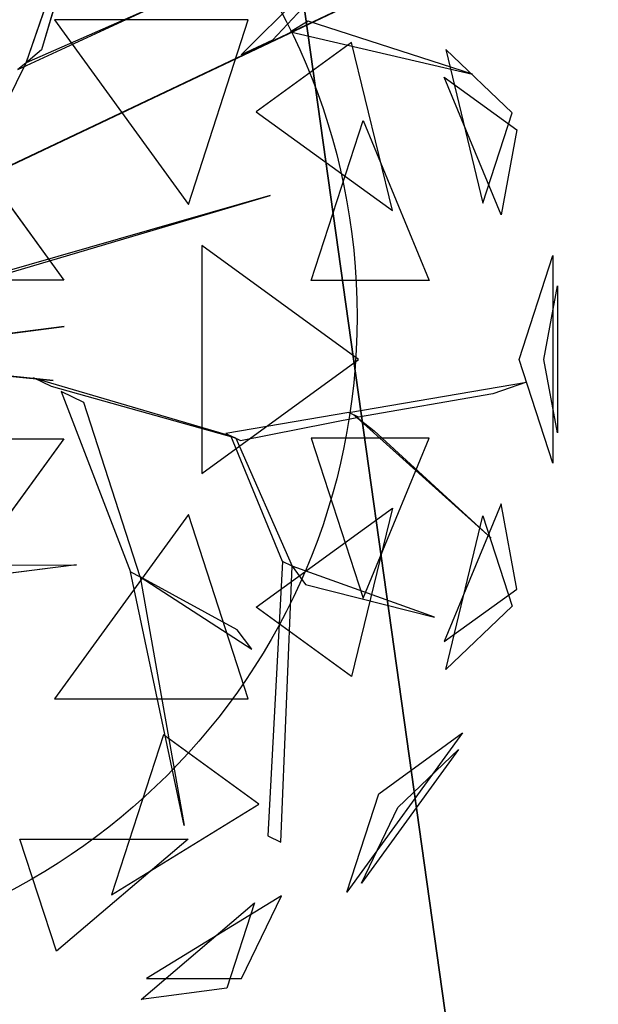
# Model space of a CAD drawing. Extents: x 22936 to 50368, y -4877 to 31080.
# Tile 375 of 601: x 49734 to 49901, y 2461 to 2746. Entities that reach past the tile are written whole.
import ezdxf

# ---------------------------------------------------------------- set-up
doc = ezdxf.new("R2010")
doc.units = 0
doc.layers.get('0').update_dxf_attribs({"linetype": 'CONTINUOUS'})
for name, color, linetype in [('00_TRACE_ARBRE', 3, 'CONTINUOUS'), ('00_TRACE_RDC', 241, 'CONTINUOUS'), ('08_AMENAGEMENTS_EXTERIEURS', 253, 'CONTINUOUS'), ('09_VEGETATION', 134, 'CONTINUOUS')]:
    doc.layers.add(name, color=color, linetype=linetype)

# ---------------------------------------------------------------- blocks, each defined once
blk = doc.blocks.new('TREE_GEOMETRIC_ROUND')
at = {"color": 7}
for p, q in [((659.8, 629.4, 4074.4), (845.8, 1171, 4367.3)), ((845.8, 1171, 4367.3), (695.2, 658.9, 4126.7)), ((1157, 647.6, 3462.4), (1550.3, 1040.4, 3357.8)), ((1444.2, 912, 3431), (1228.9, 681.4, 3488.5)), ((504.8, 335.9, 3415.3), (1641.7, 875.3, 3593.2)), ((1641.7, 875.3, 3593.2), (504.8, 335.9, 3357.8)), ((640.5, 613.4, 4105.7), (950.7, 757.4, 4806.6)), ((950.7, 757.4, 4806.6), (659.8, 629.4, 4074.4)), ((725, 728.2, 5468.4), (1034.7, 302, 5468.4)), ((1173.2, 728.2, 5178.3), (725, 728.2, 5468.4)), ((1034.7, 302, 5468.4), (1173.2, 728.2, 5178.3)), ((1311.7, 725.2, 3561.8), (1270.6, 701, 3546.1)), ((1691.2, 602.7, 4205.1), (1311.7, 725.2, 3561.8)), ((1270.6, 701, 3546.1), (1691.2, 602.7, 4205.1)), ((1228.9, 681.4, 3488.5), (1157, 647.6, 3462.4)), ((1412.1, 676.5, 2902.3), (1191.4, 516.2, 2577.8)), ((1506.2, 287.5, 2829.7), (1412.1, 676.5, 2902.3)), ((1629.5, 660.3, 3265.8), (1715.4, 304.8, 3199.5)), ((1783.3, 513.7, 3565.9), (1629.5, 660.3, 3265.8)), ((695.2, 658.9, 4126.7), (659.8, 629.4, 4074.4)), ((526.6, 359.6, 3415.3), (659.8, 629.4, 4074.4)), ((659.8, 629.4, 4074.4), (640.5, 613.4, 4105.7)), ((1757.6, 277.7, 4599.3), (1626.4, 595.9, 4661.7)), ((1626.4, 595.9, 4661.7), (1793.7, 474.4, 4337.8)), ((469.4, 508.3, 5644.3), (746.6, 126.8, 5644.3)), ((1191.4, 516.2, 2577.8), (1506.2, 287.5, 2829.7)), ((1715.4, 304.8, 3199.5), (1783.3, 513.7, 3565.9)), ((1318.2, 125.8, 5283), (1438.5, 495.8, 5031.1)), ((1438.5, 495.8, 5031.1), (1591.1, 125.8, 4958.5)), ((1793.7, 474.4, 4337.8), (1757.6, 277.7, 4599.3)), ((1223.9, 322.2, 5052.5), (479.1, 108.8, 3886.1)), ((500, 108.8, 3797.1), (1223.9, 322.2, 5042)), ((1223.9, 322.2, 5042), (1223.9, 322.2, 5052.5)), ((1065.6, 207, 2392.4), (1065.6, -319.9, 2392.4)), ((1428.2, -56.5, 2682.5), (1065.6, 207, 2392.4)), ((1799.7, -56.5, 3316.1), (1877.6, 183.4, 3736.8)), ((1877.6, 183.4, 3736.8), (1877.6, -296.4, 3736.8)), ((746.6, 126.8, 5644.3), (345.4, 126.8, 5736.5)), ((1591.1, 125.8, 4958.5), (1318.2, 125.8, 5283)), ((1856.8, -56.5, 4415.9), (1888, 113.5, 4189.8)), ((1888, 113.5, 4189.8), (1888, -226.5, 4189.8)), ((747.6, 19.4, 5507.5), (307.6, -36.3, 4586.9)), ((340.8, -32.1, 4498), (747.6, 19.4, 5507.5)), ((676.3, -100.8, 2829.5), (35.1, -36.7, 1966.5)), ((85, -41.7, 1966.5), (722.1, -105.4, 2772)), ((1065.6, -319.9, 2392.4), (1428.2, -56.5, 2682.5)), ((1877.6, -296.4, 3736.8), (1799.7, -56.5, 3316.1)), ((1888, -226.5, 4189.8), (1856.8, -56.5, 4415.9)), ((722.1, -105.4, 2772), (676.3, -100.8, 2829.5)), ((718.1, -119.5, 2772), (676.7, -99.4, 2829.5)), ((676.7, -99.4, 2829.5), (1132.9, -232.9, 3326.4)), ((1405.5, -179.3, 3242.7), (1816.5, -109.3, 3284.6)), ((1816.5, -109.3, 3284.6), (1738.2, -136.4, 3300.2)), ((1144.2, -238.3, 3300.2), (718.1, -119.5, 2772)), ((740.6, -130.5, 2892.3), (900.6, -547.9, 4074.4)), ((793.3, -156.1, 2965.5), (740.6, -130.5, 2892.3)), ((1738.2, -136.4, 3300.2), (1428.1, -190.3, 3300.2)), ((923.2, -558.9, 4074.4), (793.3, -156.1, 2965.5)), ((1405.5, -179.3, 3242.7), (1121.6, -227.4, 3242.7)), ((1428.1, -190.3, 3300.2), (1405.5, -179.3, 3242.7)), ((1155.5, -243.8, 3315.9), (1428.1, -190.3, 3300.2)), ((1734.4, -469.5, 3023), (1416.8, -184.8, 3253.2)), ((1416.8, -184.8, 3253.2), (1464, -221.7, 3253.2)), ((1121.6, -227.4, 3242.7), (1155.5, -243.8, 3315.9)), ((1464, -221.7, 3253.2), (1734.4, -469.5, 3023)), ((345.4, -239.8, 5736.5), (746.6, -239.8, 5644.3)), ((746.6, -239.8, 5644.3), (469.4, -621.3, 5644.3)), ((1252.1, -523.5, 3608.8), (1132.9, -232.9, 3326.4)), ((1132.9, -232.9, 3326.4), (1144.2, -238.3, 3300.2)), ((1144.2, -238.3, 3300.2), (1274.7, -534.5, 3577.5)), ((1591.1, -238.8, 4958.5), (1318.2, -238.8, 5283)), ((1318.2, -238.8, 5283), (1438.5, -608.8, 5031.1)), ((1438.5, -608.8, 5031.1), (1591.1, -238.8, 4958.5)), ((1191.4, -629.1, 2577.8), (1506.2, -400.4, 2829.7)), ((1506.2, -400.4, 2829.7), (1412.1, -789.5, 2902.3)), ((1757.6, -390.7, 4599.3), (1626.4, -708.9, 4661.7)), ((1793.7, -587.3, 4337.8), (1757.6, -390.7, 4599.3)), ((1034.7, -415, 5468.4), (725, -841.2, 5468.4)), ((1173.2, -841.2, 5178.3), (1034.7, -415, 5468.4)), ((1629.5, -773.2, 3265.8), (1715.4, -417.8, 3199.5)), ((1715.4, -417.8, 3199.5), (1783.3, -626.7, 3565.9)), ((1252.1, -523.5, 3608.8), (1218, -1158.3, 4205.1)), ((1274.7, -534.5, 3577.5), (1252.1, -523.5, 3608.8)), ((396.5, -532.4, 4848.5), (775.7, -531.4, 5361.1)), ((775.7, -531.4, 5361.1), (453.5, -572.4, 4895.5)), ((1248.1, -1172.9, 4205.1), (1274.7, -534.5, 3577.5)), ((1274.7, -534.5, 3577.5), (1305.1, -577.2, 3650.7)), ((1603.5, -652.5, 3577.5), (1274.7, -534.5, 3577.5)), ((1024.9, -1134.2, 5230.3), (900.6, -547.9, 4074.4)), ((900.6, -547.9, 4074.4), (923.2, -558.9, 4074.4)), ((1147.2, -681.8, 4644.5), (923.2, -558.9, 4074.4)), ((923.2, -558.9, 4131.9), (1181.4, -726.4, 4822.3)), ((923.2, -558.9, 4074.4), (1024.9, -1134.2, 5230.3)), ((923.2, -558.9, 4074.4), (923.2, -558.9, 4131.9)), ((1305.1, -577.2, 3650.7), (1603.5, -652.5, 3577.5)), ((1626.4, -708.9, 4661.7), (1793.7, -587.3, 4337.8)), ((1412.1, -789.5, 2902.3), (1191.4, -629.1, 2577.8)), ((1783.3, -626.7, 3565.9), (1629.5, -773.2, 3265.8)), ((1181.4, -726.4, 4822.3), (1147.2, -681.8, 4644.5)), ((725, -841.2, 5468.4), (1173.2, -841.2, 5178.3)), ((977.1, -924.1, 2577.8), (856.9, -1294.1, 2829.7)), ((1197.9, -1084.4, 2902.3), (977.1, -924.1, 2577.8)), ((1668.5, -919.9, 4186.4), (1401.1, -1288, 4186.4)), ((1475, -1060.5, 4561.2), (1668.5, -919.9, 4186.4)), ((1659.1, -958.6, 3733.7), (1435, -1267, 3733.7)), ((1518.7, -1092.3, 3459.9), (1659.1, -958.6, 3733.7)), ((1401.1, -1288, 4186.4), (1475, -1060.5, 4561.2)), ((856.9, -1294.1, 2829.7), (1197.9, -1084.4, 2902.3)), ((1435, -1267, 3733.7), (1518.7, -1092.3, 3459.9)), ((1218, -1158.3, 4205.1), (1248.1, -1172.9, 4205.1)), ((729.4, -1424.8, 4958.5), (645, -1165.3, 5283)), ((645, -1165.3, 5283), (1034.1, -1165.3, 5031.1)), ((1034.1, -1165.3, 5031.1), (729.4, -1424.8, 4958.5)), ((1249.6, -1296.3, 3265.8), (938.1, -1487.8, 3199.5)), ((1157.7, -1487.8, 3565.9), (1249.6, -1296.3, 3265.8)), ((925.3, -1536.3, 4599.3), (1187.4, -1313.1, 4661.7)), ((1187.4, -1313.1, 4661.7), (1123.5, -1509.8, 4337.8)), ((938.1, -1487.8, 3199.5), (1157.7, -1487.8, 3565.9)), ((1123.5, -1509.8, 4337.8), (925.3, -1536.3, 4599.3))]:
    blk.add_line(p, q, dxfattribs=at)
mesh = blk.add_polyface(dxfattribs=at)
corners = [(845.8, 1171, 4367.3), (695.2, 658.9, 4126.7), (659.8, 629.4, 4074.4)]
mesh.append_faces([[corners[k] for k in face] for face in [(0, 1, 2)]], dxfattribs={"color": 7})
mesh = blk.add_polyface(dxfattribs=at)
corners = [(1641.7, 875.3, 3593.2), (504.8, 335.9, 3357.8), (504.8, 335.9, 3415.3)]
mesh.append_faces([[corners[k] for k in face] for face in [(0, 1, 2)]], dxfattribs={"color": 7})
mesh = blk.add_polyface(dxfattribs=at)
corners = [(950.7, 757.4, 4806.6), (659.8, 629.4, 4074.4), (640.5, 613.4, 4105.7)]
mesh.append_faces([[corners[k] for k in face] for face in [(0, 1, 2)]], dxfattribs={"color": 7})
mesh = blk.add_polyface(dxfattribs=at)
corners = [(1173.2, 728.2, 5178.3), (725, 728.2, 5468.4), (1034.7, 302, 5468.4)]
mesh.append_faces([[corners[k] for k in face] for face in [(0, 1, 2)]], dxfattribs={"color": 7})
mesh = blk.add_polyface(dxfattribs=at)
corners = [(1691.2, 602.7, 4205.1), (1311.7, 725.2, 3561.8), (1270.6, 701, 3546.1)]
mesh.append_faces([[corners[k] for k in face] for face in [(0, 1, 2)]], dxfattribs={"color": 7})
mesh = blk.add_polyface(dxfattribs=at)
corners = [(1412.1, 676.5, 2902.3), (1191.4, 516.2, 2577.8), (1506.2, 287.5, 2829.7)]
mesh.append_faces([[corners[k] for k in face] for face in [(0, 1, 2)]], dxfattribs={"color": 7})
mesh = blk.add_polyface(dxfattribs=at)
corners = [(1629.5, 660.3, 3265.8), (1715.4, 304.8, 3199.5), (1783.3, 513.7, 3565.9)]
mesh.append_faces([[corners[k] for k in face] for face in [(0, 1, 2)]], dxfattribs={"color": 7})
mesh = blk.add_polyface(dxfattribs=at)
corners = [(1626.4, 595.9, 4661.7), (1793.7, 474.4, 4337.8), (1757.6, 277.7, 4599.3)]
mesh.append_faces([[corners[k] for k in face] for face in [(0, 1, 2)]], dxfattribs={"color": 7})
mesh = blk.add_polyface(dxfattribs=at)
corners = [(746.6, 126.8, 5644.3), (345.4, 126.8, 5736.5), (469.4, 508.3, 5644.3)]
mesh.append_faces([[corners[k] for k in face] for face in [(0, 1, 2)]], dxfattribs={"color": 7})
mesh = blk.add_polyface(dxfattribs=at)
corners = [(1438.5, 495.8, 5031.1), (1591.1, 125.8, 4958.5), (1318.2, 125.8, 5283)]
mesh.append_faces([[corners[k] for k in face] for face in [(0, 1, 2)]], dxfattribs={"color": 7})
mesh = blk.add_polyface(dxfattribs=at)
corners = [(1428.2, -56.5, 2682.5), (1065.6, 207, 2392.4), (1065.6, -319.9, 2392.4)]
mesh.append_faces([[corners[k] for k in face] for face in [(0, 1, 2)]], dxfattribs={"color": 7})
mesh = blk.add_polyface(dxfattribs=at)
corners = [(1877.6, 183.4, 3736.8), (1877.6, -296.4, 3736.8), (1799.7, -56.5, 3316.1)]
mesh.append_faces([[corners[k] for k in face] for face in [(0, 1, 2)]], dxfattribs={"color": 7})
mesh = blk.add_polyface(dxfattribs=at)
corners = [(1888, 113.5, 4189.8), (1888, -226.5, 4189.8), (1856.8, -56.5, 4415.9)]
mesh.append_faces([[corners[k] for k in face] for face in [(0, 1, 2)]], dxfattribs={"color": 7})
mesh = blk.add_polyface(dxfattribs=at)
corners = [(747.6, 19.4, 5507.5), (307.6, -36.3, 4586.9), (340.8, -32.1, 4498)]
mesh.append_faces([[corners[k] for k in face] for face in [(0, 1, 2)]], dxfattribs={"color": 7})
mesh = blk.add_polyface(dxfattribs=at)
corners = [(722.1, -105.4, 2772), (35.1, -36.7, 1966.5), (85, -41.7, 1966.5), (676.3, -100.8, 2829.5)]
mesh.append_faces([[corners[k] for k in face] for face in [(0, 1, 2), (1, 0, 3)]], dxfattribs={"vtx0": -1, "color": 7})
mesh = blk.add_polyface(dxfattribs=at)
corners = [(1464, -221.7, 3253.2), (1734.4, -469.5, 3023), (1416.8, -184.8, 3253.2)]
mesh.append_faces([[corners[k] for k in face] for face in [(0, 1, 2)]], dxfattribs={"color": 7})
mesh = blk.add_polyface(dxfattribs=at)
corners = [(746.6, -239.8, 5644.3), (469.4, -621.3, 5644.3), (345.4, -239.8, 5736.5)]
mesh.append_faces([[corners[k] for k in face] for face in [(0, 1, 2)]], dxfattribs={"color": 7})
mesh = blk.add_polyface(dxfattribs=at)
corners = [(1591.1, -238.8, 4958.5), (1318.2, -238.8, 5283), (1438.5, -608.8, 5031.1)]
mesh.append_faces([[corners[k] for k in face] for face in [(0, 1, 2)]], dxfattribs={"color": 7})
mesh = blk.add_polyface(dxfattribs=at)
corners = [(1506.2, -400.4, 2829.7), (1412.1, -789.5, 2902.3), (1191.4, -629.1, 2577.8)]
mesh.append_faces([[corners[k] for k in face] for face in [(0, 1, 2)]], dxfattribs={"color": 7})
mesh = blk.add_polyface(dxfattribs=at)
corners = [(1757.6, -390.7, 4599.3), (1626.4, -708.9, 4661.7), (1793.7, -587.3, 4337.8)]
mesh.append_faces([[corners[k] for k in face] for face in [(0, 1, 2)]], dxfattribs={"color": 7})
mesh = blk.add_polyface(dxfattribs=at)
corners = [(1173.2, -841.2, 5178.3), (1034.7, -415, 5468.4), (725, -841.2, 5468.4)]
mesh.append_faces([[corners[k] for k in face] for face in [(0, 1, 2)]], dxfattribs={"color": 7})
mesh = blk.add_polyface(dxfattribs=at)
corners = [(1715.4, -417.8, 3199.5), (1783.3, -626.7, 3565.9), (1629.5, -773.2, 3265.8)]
mesh.append_faces([[corners[k] for k in face] for face in [(0, 1, 2)]], dxfattribs={"color": 7})
mesh = blk.add_polyface(dxfattribs=at)
corners = [(775.7, -531.4, 5361.1), (453.5, -572.4, 4895.5), (396.5, -532.4, 4848.5)]
mesh.append_faces([[corners[k] for k in face] for face in [(0, 1, 2)]], dxfattribs={"color": 7})
mesh = blk.add_polyface(dxfattribs=at)
corners = [(1305.1, -577.2, 3650.7), (1603.5, -652.5, 3577.5), (1274.7, -534.5, 3577.5)]
mesh.append_faces([[corners[k] for k in face] for face in [(0, 1, 2)]], dxfattribs={"color": 7})
mesh = blk.add_polyface(dxfattribs=at)
corners = [(1024.9, -1134.2, 5230.3), (900.6, -547.9, 4074.4), (923.2, -558.9, 4074.4)]
mesh.append_faces([[corners[k] for k in face] for face in [(0, 1, 2)]], dxfattribs={"color": 7})
mesh = blk.add_polyface(dxfattribs=at)
corners = [(1197.9, -1084.4, 2902.3), (977.1, -924.1, 2577.8), (856.9, -1294.1, 2829.7)]
mesh.append_faces([[corners[k] for k in face] for face in [(0, 1, 2)]], dxfattribs={"color": 7})
mesh = blk.add_polyface(dxfattribs=at)
corners = [(1668.5, -919.9, 4186.4), (1401.1, -1288, 4186.4), (1475, -1060.5, 4561.2)]
mesh.append_faces([[corners[k] for k in face] for face in [(0, 1, 2)]], dxfattribs={"color": 7})
mesh = blk.add_polyface(dxfattribs=at)
corners = [(1659.1, -958.6, 3733.7), (1435, -1267, 3733.7), (1518.7, -1092.3, 3459.9)]
mesh.append_faces([[corners[k] for k in face] for face in [(0, 1, 2)]], dxfattribs={"color": 7})
mesh = blk.add_polyface(dxfattribs=at)
corners = [(645, -1165.3, 5283), (1034.1, -1165.3, 5031.1), (729.4, -1424.8, 4958.5)]
mesh.append_faces([[corners[k] for k in face] for face in [(0, 1, 2)]], dxfattribs={"color": 7})
mesh = blk.add_polyface(dxfattribs=at)
corners = [(1157.7, -1487.8, 3565.9), (1249.6, -1296.3, 3265.8), (938.1, -1487.8, 3199.5)]
mesh.append_faces([[corners[k] for k in face] for face in [(0, 1, 2)]], dxfattribs={"color": 7})
mesh = blk.add_polyface(dxfattribs=at)
corners = [(1187.4, -1313.1, 4661.7), (1123.5, -1509.8, 4337.8), (925.3, -1536.3, 4599.3)]
mesh.append_faces([[corners[k] for k in face] for face in [(0, 1, 2)]], dxfattribs={"color": 7})
blk = doc.blocks.new('ARBRE_SIMPLE')
blk.add_circle((0, 0), 250)
blk = doc.blocks.new('GROUPER_1')
at = {"layer": '00_TRACE_ARBRE', "xscale": 0.75, "yscale": 0.75, "zscale": 0.75, "rotation": 10.53798942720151}
blk.add_blockref('ARBRE_SIMPLE', (8030.12, 3270.92), dxfattribs=at)
blk = doc.blocks.new('GROUPER_2')
at = {"layer": '00_TRACE_RDC'}
blk.add_blockref('GROUPER_1', (12098.99, 4265.72), dxfattribs=at)
blk = doc.blocks.new('GROUPER_17')
at = {"layer": '08_AMENAGEMENTS_EXTERIEURS'}
mesh = blk.add_polyface(dxfattribs=at)
corners = [(16.45, 1860.4), (0, 1328), (0, 1844.55), (1795, 1328), (33.02, 1876.27), (49.71, 1892.12), (66.55, 1907.89), (83.55, 1923.55), (100.74, 1939.04), (118.11, 1954.33), (135.7, 1969.37), (153.53, 1984.11), (171.6, 1998.5), (189.93, 2012.5), (208.55, 2026.07), (227.46, 2039.16), (246.69, 2051.72), (266.25, 2063.72), (286.11, 2075.18), (306.26, 2086.08), (326.69, 2096.46), (347.37, 2106.3), (368.28, 2115.64), (389.4, 2124.46), (410.72, 2132.79), (432.21, 2140.64), (453.87, 2148), (475.66, 2154.9), (497.57, 2161.34), (519.59, 2167.33), (541.68, 2172.89), (563.84, 2178.01), (586.04, 2182.71), (608.27, 2187), (630.51, 2190.89), (652.73, 2194.39), (674.92, 2197.5), (697.06, 2200.25), (719.14, 2202.62), (741.15, 2204.62), (763.1, 2206.23), (785, 2207.43), (806.84, 2208.22), (828.63, 2208.57), (850.38, 2208.48), (872.08, 2207.93), (893.75, 2206.9), (915.39, 2205.39), (936.99, 2203.38), (958.57, 2200.86), (980.13, 2197.81), (1001.67, 2194.22), (1023.19, 2190.07), (1044.71, 2185.36), (1066.22, 2180.06), (1087.73, 2174.17), (1109.23, 2167.67), (1130.75, 2160.55), (1152.27, 2152.79), (1173.81, 2144.38), (1195.36, 2135.31), (1216.93, 2125.59), (1238.5, 2115.38), (1260.06, 2104.88), (1281.58, 2094.27), (1303.04, 2083.75), (1324.43, 2073.52), (1345.72, 2063.77), (1366.89, 2054.69), (1387.93, 2046.48), (1408.82, 2039.32), (1429.54, 2033.42), (1450.06, 2028.98), (1470.36, 2026.17), (1490.44, 2025.2), (1510.26, 2026.26), (1529.82, 2029.54), (1549.07, 2035.18), (1567.96, 2043.07), (1586.43, 2053.03), (1604.39, 2064.91), (1621.79, 2078.53), (1638.55, 2093.74), (1654.6, 2110.37), (1669.89, 2128.24), (1684.32, 2147.2), (1697.85, 2167.08), (1710.39, 2187.71), (1721.89, 2208.92), (1732.26, 2230.56), (1741.45, 2252.45), (1749.38, 2274.43), (1756.03, 2296.38), (1761.5, 2318.27), (1765.9, 2340.13), (1769.36, 2361.94), (1771.99, 2383.72), (1773.91, 2405.46), (1775.24, 2427.19), (1776.09, 2448.89), (1776.59, 2470.58), (1776.85, 2492.26), (1777, 2513.93), (2395.68, 2513.93), (1845, 75), (1845, 0), (1332.44, 6187.9), (953.84, 4324.79), (744.56, 6114.92), (1503.53, 4690.87), (1872.82, 4324.79), (2843.74, 4811.2), (2680.87, 4187.05), (193.79, -1456.02), (188.09, -1836.1), (174.84, -1645.82), (233.16, -2021.44), (244.41, -1272.11), (308.78, -2196.56), (325.25, -1099.34), (412.78, -2356.46), (434, -942.64), (3662.14, -2801.42), (567.57, -806.46), (722.14, -694.7), (893.31, -610.54), (1076.21, -556.38), (1155.38, -537.12), (1232.99, -512.33), (1308.66, -482.14), (1382.02, -446.69), (1452.7, -406.15), (1520.35, -360.74), (1584.63, -310.68), (1645.22, -256.21), (1701.82, -197.6), (1754.16, -135.16), (1801.96, -69.18), (1795, 75)]
mesh.append_faces([[corners[k] for k in face] for face in [(0, 1, 2), (106, 107, 108), (113, 114, 115)]], dxfattribs={"vtx0": -1})
mesh.append_faces([[corners[k] for k in face] for face in [(1, 0, 3), (104, 103, 105), (107, 109, 110), (110, 111, 112), (114, 113, 116), (116, 117, 118), (118, 119, 120), (120, 121, 122), (122, 112, 111)]], dxfattribs={"vtx0": -1, "vtx1": -1})
mesh.append_faces([[corners[k] for k in face] for face in [(3, 103, 104), (122, 105, 103)]], dxfattribs={"vtx0": -1, "vtx1": -1, "vtx2": -1})
mesh.append_faces([[corners[k] for k in face] for face in [(3, 0, 4), (3, 4, 5), (3, 5, 6), (3, 6, 7), (3, 7, 8), (3, 8, 9), (3, 9, 10), (3, 10, 11), (3, 11, 12), (3, 12, 13), (3, 13, 14), (3, 14, 15), (3, 15, 16), (3, 16, 17), (3, 17, 18), (3, 18, 19), (3, 19, 20), (3, 20, 21), (3, 21, 22), (3, 22, 23), (3, 23, 24), (3, 24, 25), (3, 25, 26), (3, 26, 27), (3, 27, 28), (3, 28, 29), (3, 29, 30), (3, 30, 31), (3, 31, 32), (3, 32, 33), (3, 33, 34), (3, 34, 35), (3, 35, 36), (3, 36, 37), (3, 37, 38), (3, 38, 39), (3, 39, 40), (3, 40, 41), (3, 41, 42), (3, 42, 43), (3, 43, 44), (3, 44, 45), (3, 45, 46), (3, 46, 47), (3, 47, 48), (3, 48, 49), (3, 49, 50), (3, 50, 51), (3, 51, 52), (3, 52, 53), (3, 53, 54), (3, 54, 55), (3, 55, 56), (3, 56, 57), (3, 57, 58), (3, 58, 59), (3, 59, 60), (3, 60, 61), (3, 61, 62), (3, 62, 63), (3, 63, 64), (3, 64, 65), (3, 65, 66), (3, 66, 67), (3, 67, 68), (3, 68, 69), (3, 69, 70), (3, 70, 71), (3, 71, 72), (3, 72, 73), (3, 73, 74), (3, 74, 75), (3, 75, 76), (3, 76, 77), (3, 77, 78), (3, 78, 79), (3, 79, 80), (3, 80, 81), (3, 81, 82), (3, 82, 83), (3, 83, 84), (3, 84, 85), (3, 85, 86), (3, 86, 87), (3, 87, 88), (3, 88, 89), (3, 89, 90), (3, 90, 91), (3, 91, 92), (3, 92, 93), (3, 93, 94), (3, 94, 95), (3, 95, 96), (3, 96, 97), (3, 97, 98), (3, 98, 99), (3, 99, 100), (3, 100, 101), (3, 101, 102), (3, 102, 103), (107, 106, 109), (110, 109, 111), (116, 113, 117), (118, 117, 119), (120, 119, 121), (122, 121, 123), (122, 123, 124), (122, 124, 125), (122, 125, 126), (122, 126, 127), (122, 127, 128), (122, 128, 129), (122, 129, 130), (122, 130, 131), (122, 131, 132), (122, 132, 133), (122, 133, 134), (122, 134, 135), (122, 135, 136), (122, 136, 137), (122, 137, 105), (122, 103, 112)]], dxfattribs={"vtx0": -1, "vtx2": -1})
mesh.append_faces([[corners[k] for k in face] for face in [(104, 138, 3)]], dxfattribs={"vtx2": -1})

msp = doc.modelspace()

# ---------------------------------------------------------------- block references
at = {"layer": '00_TRACE_RDC'}
msp.add_blockref('GROUPER_2', (29515.15, -4876.93), dxfattribs=at)
at = {"layer": '08_AMENAGEMENTS_EXTERIEURS', "color": 54}
msp.add_blockref('GROUPER_17', (46706.19, 1619.93), dxfattribs=at)
at = {"layer": '09_VEGETATION', "xscale": 0.125, "yscale": 0.125, "zscale": 0.125}
msp.add_blockref('TREE_GEOMETRIC_ROUND', (49653.66, 2654.4), dxfattribs=at)

doc.saveas('drawing.dxf')
